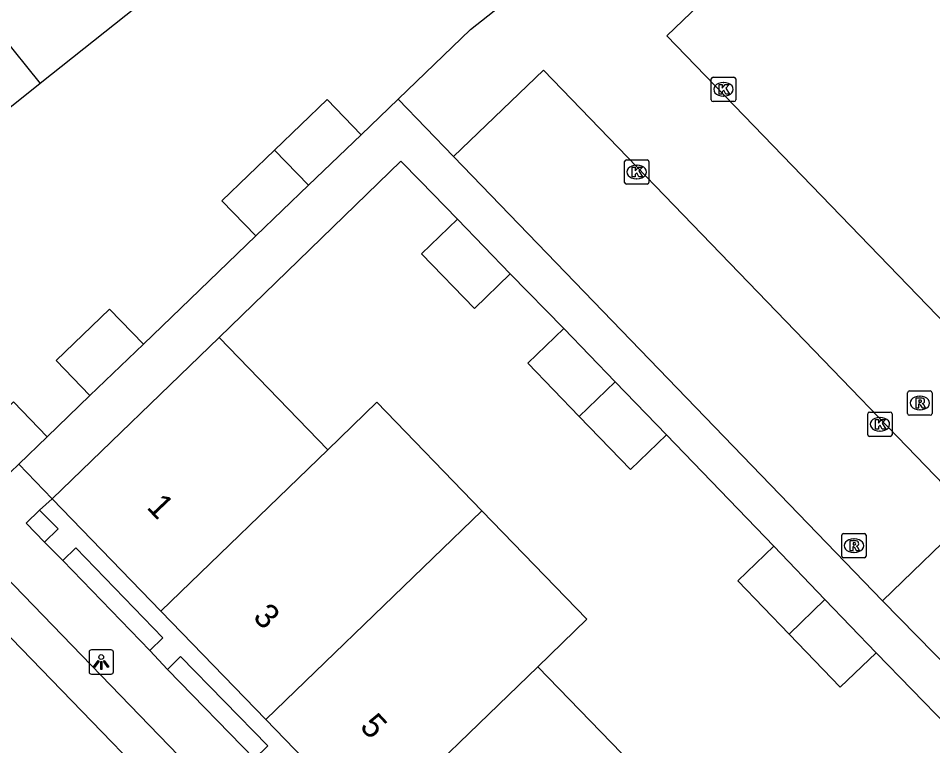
# Model space of a CAD drawing. Extents: x 157466 to 158888, y 383063 to 384677.
# Drawn here: x 158282.31 to 158319.84, y 383980.08 to 384009.96 of the extents above; entities that cross this region are included whole.
import ezdxf

# ---------------------------------------------------------------- set-up
doc = ezdxf.new("R2010")
doc.units = 0
for name, color, linetype in [('IMGEO_Hek', 7, 'Continuous'), ('IMGEO_Kolk', 7, 'Continuous'), ('IMGEO_Lichtpunt', 7, 'Continuous'), ('IMGEO_Muur', 7, 'Continuous'), ('IMGEO_Pand', 7, 'Continuous'), ('IMGEO_Pand_nummerreeks', 7, 'Continuous'), ('IMGEO_Rijbaan_lokaal_open', 7, 'Continuous'), ('IMGEO_Rioolput', 7, 'Continuous'), ('IMGEO_Voetpad_open', 7, 'Continuous')]:
    doc.layers.add(name, color=color, linetype=linetype)

msp = doc.modelspace()

# ---------------------------------------------------------------- linework, layer by layer
at = {"layer": 'IMGEO_Hek'}
msp.add_lwpolyline([(158282.324, 383991.639), (158283.699, 383990.218)], dxfattribs=at)
at = {"layer": 'IMGEO_Kolk'}
for p, q in [((158310.751, 384006.611), (158310.751, 384007.463)), ((158310.826, 384007.537), (158311.678, 384007.537)), ((158311.752, 384007.463), (158311.752, 384006.611)), ((158311.239, 384007.317), (158311.264, 384007.317)), ((158311.262, 384006.757), (158311.237, 384006.757)), ((158311.678, 384006.537), (158310.826, 384006.537)), ((158307.264, 384004.143), (158308.116, 384004.143)), ((158307.189, 384003.217), (158307.189, 384004.069)), ((158307.677, 384003.923), (158307.702, 384003.923)), ((158308.19, 384004.069), (158308.19, 384003.217)), ((158307.7, 384003.363), (158307.675, 384003.363)), ((158308.116, 384003.143), (158307.264, 384003.143)), ((158317.169, 383992.854), (158317.169, 383993.706)), ((158317.244, 383993.78), (158318.096, 383993.78)), ((158318.17, 383993.706), (158318.17, 383992.854)), ((158317.657, 383993.56), (158317.682, 383993.56)), ((158317.68, 383993), (158317.655, 383993)), ((158318.096, 383992.78), (158317.244, 383992.78))]:
    msp.add_line(p, q, dxfattribs=at)
for points in [[(158310.751, 384006.611), (158310.751, 384007.463)], [(158310.826, 384007.537), (158311.678, 384007.537)], [(158311.752, 384007.463), (158311.752, 384006.611)], [(158311.072, 384007.237), (158311.195, 384007.237), (158311.195, 384007.086), (158311.325, 384007.237), (158311.489, 384007.237), (158311.343, 384007.086), (158311.496, 384006.837), (158311.344, 384006.837), (158311.259, 384007.001), (158311.195, 384006.934), (158311.195, 384006.837), (158311.072, 384006.837), (158311.072, 384007.237)], [(158311.678, 384006.537), (158310.826, 384006.537)], [(158307.264, 384004.143), (158308.116, 384004.143)], [(158307.189, 384003.217), (158307.189, 384004.069)], [(158307.51, 384003.843), (158307.633, 384003.843), (158307.633, 384003.692), (158307.763, 384003.843), (158307.927, 384003.843), (158307.781, 384003.692), (158307.934, 384003.443), (158307.782, 384003.443), (158307.697, 384003.607), (158307.633, 384003.54), (158307.633, 384003.443), (158307.51, 384003.443), (158307.51, 384003.843)], [(158308.19, 384004.069), (158308.19, 384003.217)], [(158308.116, 384003.143), (158307.264, 384003.143)], [(158317.169, 383992.854), (158317.169, 383993.706)], [(158317.244, 383993.78), (158318.096, 383993.78)], [(158318.17, 383993.706), (158318.17, 383992.854)], [(158317.49, 383993.48), (158317.613, 383993.48), (158317.613, 383993.329), (158317.743, 383993.48), (158317.907, 383993.48), (158317.761, 383993.329), (158317.914, 383993.08), (158317.762, 383993.08), (158317.677, 383993.244), (158317.613, 383993.177), (158317.613, 383993.08), (158317.49, 383993.08), (158317.49, 383993.48)], [(158318.096, 383992.78), (158317.244, 383992.78)]]:
    msp.add_lwpolyline(points, dxfattribs=at)
for centre, start, end in [((158310.828, 384007.461), 91.552, 178.448), ((158310.828, 384007.461), 91.552, 178.448), ((158311.676, 384007.461), 1.552, 88.448), ((158311.676, 384007.461), 1.552, 88.448), ((158310.828, 384006.613), 181.552, 268.448), ((158310.828, 384006.613), 181.552, 268.448), ((158311.676, 384006.613), 271.552, 358.448), ((158311.676, 384006.613), 271.552, 358.448), ((158307.266, 384004.067), 91.552, 178.448), ((158307.266, 384004.067), 91.552, 178.448), ((158308.114, 384004.067), 1.552, 88.448), ((158308.114, 384004.067), 1.552, 88.448), ((158307.266, 384003.219), 181.552, 268.448), ((158307.266, 384003.219), 181.552, 268.448), ((158308.114, 384003.219), 271.552, 358.448), ((158308.114, 384003.219), 271.552, 358.448), ((158317.246, 383993.704), 91.552, 178.448), ((158317.246, 383993.704), 91.552, 178.448), ((158318.094, 383993.704), 1.552, 88.448), ((158318.094, 383993.704), 1.552, 88.448), ((158317.246, 383992.856), 181.552, 268.448), ((158317.246, 383992.856), 181.552, 268.448), ((158318.094, 383992.856), 271.552, 358.448), ((158318.094, 383992.856), 271.552, 358.448)]:
    msp.add_arc(centre, 0.0765, start, end, dxfattribs=at)
for centre, major_axis, ratio, start_param, end_param in [((158311.238, 384007.037), (-0.387, 0.002), 0.722429, 4.712389, 7.853982), ((158311.263, 384007.037), (-0.39, 0.002), 0.717154, 1.570796, 4.712389), ((158307.676, 384003.643), (-0.387, 0.002), 0.722429, 4.712389, 7.853982), ((158307.701, 384003.643), (-0.39, 0.002), 0.717154, 1.570796, 4.712389), ((158317.656, 383993.28), (-0.387, 0.002), 0.722429, 4.712389, 7.853982), ((158317.681, 383993.28), (-0.39, 0.002), 0.717154, 1.570796, 4.712389)]:
    msp.add_ellipse(centre, major_axis=major_axis, ratio=ratio, start_param=start_param, end_param=end_param, dxfattribs=at)
at = {"layer": 'IMGEO_Lichtpunt'}
for p, q in [((158285.213, 383983.921), (158285.213, 383983.114)), ((158285.213, 383983.921), (158285.213, 383983.114)), ((158286.115, 383984.016), (158285.307, 383984.016)), ((158286.115, 383984.016), (158285.307, 383984.016)), ((158286.209, 383983.114), (158286.209, 383983.921)), ((158286.209, 383983.114), (158286.209, 383983.921)), ((158285.307, 383983.02), (158286.115, 383983.02)), ((158285.307, 383983.02), (158286.115, 383983.02))]:
    msp.add_line(p, q, dxfattribs=at)
for points in [[(158285.587, 383983.585), (158285.626, 383983.557), (158285.438, 383983.295), (158285.4, 383983.322), (158285.587, 383983.585)], [(158285.689, 383983.537), (158285.736, 383983.537), (158285.736, 383983.215), (158285.689, 383983.215), (158285.689, 383983.537)], [(158285.799, 383983.557), (158285.837, 383983.584), (158286.024, 383983.322), (158285.985, 383983.294), (158285.799, 383983.557)]]:
    msp.add_lwpolyline(points, dxfattribs=at)
msp.add_circle((158285.712, 383983.719), 0.0994, dxfattribs=at)
for centre, start, end in [((158285.307, 383983.921), 90, 180), ((158285.307, 383983.921), 90, 180), ((158286.115, 383983.921), 0, 90), ((158286.115, 383983.921), 0, 90), ((158285.307, 383983.114), 180, 270), ((158285.307, 383983.114), 180, 270), ((158286.115, 383983.114), 270, 0), ((158286.115, 383983.114), 270, 360)]:
    msp.add_arc(centre, 0.0946, start, end, dxfattribs=at)
at = {"layer": 'IMGEO_Muur'}
msp.add_lwpolyline([(158290.55, 383996.842), (158298.011, 384004.087), (158298.796, 384003.275)], dxfattribs=at)
at = {"layer": 'IMGEO_Pand'}
for points in [[(158276.68, 384015.395), (158283.207, 384007.272)], [(158288.048, 384011.133), (158283.207, 384007.272)], [(158283.207, 384007.272), (158278.372, 384003.416)], [(158292.826, 384004.537), (158294.987, 384006.616), (158296.374, 384005.176)], [(158294.213, 384003.096), (158296.374, 384005.176)], [(158292.053, 384001.016), (158290.666, 384002.457), (158292.826, 384004.537)], [(158294.213, 384003.096), (158292.826, 384004.537)], [(158292.053, 384001.016), (158294.213, 384003.096)], [(158302.502, 383999.459), (158301.026, 383998.037), (158298.861, 384000.284), (158300.337, 384001.706)], [(158302.502, 383999.459), (158300.337, 384001.706)], [(158285.249, 383994.456), (158283.862, 383995.896), (158286.058, 383998.011), (158287.445, 383996.57)], [(158305.331, 383993.603), (158303.226, 383995.791), (158304.704, 383997.212)], [(158306.807, 383995.027), (158304.704, 383997.212)], [(158290.55, 383996.842), (158283.699, 383990.218)], [(158285.249, 383994.456), (158287.445, 383996.57)], [(158290.55, 383996.842), (158295.007, 383992.234)], [(158305.331, 383993.603), (158306.807, 383995.027)], [(158308.909, 383992.841), (158306.807, 383995.027)], [(158279.91, 383992.092), (158282.105, 383994.204), (158283.492, 383992.763)], [(158295.007, 383992.234), (158297.027, 383994.188), (158301.336, 383989.731)], [(158308.909, 383992.841), (158307.432, 383991.42), (158305.331, 383993.603)], [(158282.324, 383991.639), (158283.492, 383992.763)], [(158279.91, 383992.092), (158281.297, 383990.65), (158282.324, 383991.639)], [(158295.007, 383992.234), (158288.156, 383985.608)], [(158283.699, 383990.218), (158288.156, 383985.608)], [(158301.336, 383989.731), (158299.316, 383987.777), (158292.465, 383981.151)], [(158301.336, 383989.731), (158305.647, 383985.272), (158303.627, 383983.319)], [(158313.941, 383984.665), (158311.834, 383986.855), (158313.312, 383988.277)], [(158315.416, 383986.088), (158313.312, 383988.277)], [(158315.416, 383986.088), (158313.941, 383984.665)], [(158317.521, 383983.9), (158315.416, 383986.088)], [(158288.156, 383985.608), (158292.465, 383981.151)], [(158317.521, 383983.9), (158316.044, 383982.479), (158313.941, 383984.665)], [(158296.774, 383976.694), (158303.627, 383983.319)], [(158303.627, 383983.319), (158307.937, 383978.862)], [(158292.465, 383981.151), (158296.774, 383976.694)]]:
    msp.add_lwpolyline(points, dxfattribs=at)
at = {"layer": 'IMGEO_Rijbaan_lokaal_open'}
for points in [[(158332.018, 383999.845), (158316.188, 384016.221), (158308.925, 384009.23), (158324.766, 383992.836), (158332.018, 383999.845)], [(158297.9, 384006.641), (158300.873, 384009.496), (158303.003, 384011.193)], [(158317.776, 383986.033), (158321.454, 383989.595), (158303.858, 384007.823), (158300.17, 384004.277)], [(158300.17, 384004.277), (158297.9, 384006.641)], [(158264.263, 384002.848), (158308.442, 383957.163)], [(158320.597, 383983.15), (158317.776, 383986.033)]]:
    msp.add_lwpolyline(points, dxfattribs=at)
at = {"layer": 'IMGEO_Rioolput'}
for p, q in [((158318.81, 383993.727), (158318.81, 383994.579)), ((158318.885, 383994.653), (158319.737, 383994.653)), ((158319.298, 383994.433), (158319.323, 383994.433)), ((158319.811, 383994.579), (158319.811, 383993.727)), ((158319.737, 383993.653), (158318.885, 383993.653)), ((158319.321, 383993.873), (158319.296, 383993.873)), ((158316.106, 383987.868), (158316.106, 383988.72)), ((158316.181, 383988.794), (158317.033, 383988.794)), ((158317.107, 383988.72), (158317.107, 383987.868)), ((158316.594, 383988.574), (158316.619, 383988.574)), ((158316.617, 383988.014), (158316.592, 383988.014)), ((158317.033, 383987.794), (158316.181, 383987.794))]:
    msp.add_line(p, q, dxfattribs=at)
for points in [[(158318.81, 383993.727), (158318.81, 383994.579)], [(158318.885, 383994.653), (158319.737, 383994.653)], [(158319.399, 383994.351), (158319.147, 383994.353), (158319.147, 383993.953)], [(158319.811, 383994.579), (158319.811, 383993.727)], [(158319.147, 383993.953), (158319.271, 383993.953), (158319.271, 383994.115), (158319.282, 383994.115)], [(158319.325, 383994.272), (158319.271, 383994.272), (158319.271, 383994.191)], [(158319.271, 383994.191), (158319.323, 383994.191)], [(158319.329, 383994.086), (158319.4, 383993.953), (158319.54, 383993.953), (158319.475, 383994.079)], [(158319.737, 383993.653), (158318.885, 383993.653)], [(158316.106, 383987.868), (158316.106, 383988.72)], [(158316.181, 383988.794), (158317.033, 383988.794)], [(158317.107, 383988.72), (158317.107, 383987.868)], [(158316.695, 383988.492), (158316.443, 383988.494), (158316.443, 383988.094)], [(158316.621, 383988.413), (158316.567, 383988.413), (158316.567, 383988.332)], [(158316.567, 383988.332), (158316.619, 383988.332)], [(158316.443, 383988.094), (158316.567, 383988.094), (158316.567, 383988.256), (158316.578, 383988.256)], [(158316.625, 383988.227), (158316.696, 383988.094), (158316.836, 383988.094), (158316.771, 383988.22)], [(158317.033, 383987.794), (158316.181, 383987.794)]]:
    msp.add_lwpolyline(points, dxfattribs=at)
for centre, radius, start, end in [((158318.887, 383994.577), 0.0765, 91.552, 178.448), ((158318.887, 383994.577), 0.0765, 91.552, 178.448), ((158319.398, 383994.241), 0.109, 350.3612, 89.416), ((158319.735, 383994.577), 0.0765, 1.552, 88.448), ((158319.735, 383994.577), 0.0765, 1.552, 88.448), ((158319.281, 383994.062), 0.0533, 26.0293, 88.6989), ((158319.307, 383994.38), 0.19, 274.7715, 282.9687), ((158319.331, 383994.176), 0.0964, 77.0061, 93.1865), ((158319.345, 383994.233), 0.0378, 276.6634, 79.6772), ((158319.396, 383994.241), 0.112, 277.5842, 350.9817), ((158319.38, 383994.026), 0.108, 29.5134, 73.7905), ((158318.887, 383993.729), 0.0765, 181.552, 268.448), ((158318.887, 383993.729), 0.0765, 181.552, 268.448), ((158319.735, 383993.729), 0.0765, 271.552, 358.448), ((158319.735, 383993.729), 0.0765, 271.552, 358.448), ((158316.183, 383988.718), 0.0765, 91.552, 178.448), ((158316.183, 383988.718), 0.0765, 91.552, 178.448), ((158317.031, 383988.718), 0.0765, 1.552, 88.448), ((158317.031, 383988.718), 0.0765, 1.552, 88.448), ((158316.603, 383988.521), 0.19, 274.7715, 282.9687), ((158316.627, 383988.317), 0.0964, 77.0061, 93.1865), ((158316.641, 383988.374), 0.0378, 276.6634, 79.6772), ((158316.694, 383988.382), 0.109, 350.3612, 89.416), ((158316.692, 383988.382), 0.112, 277.5842, 350.9817), ((158316.577, 383988.203), 0.0533, 26.0293, 88.6989), ((158316.676, 383988.167), 0.108, 29.5134, 73.7905), ((158316.183, 383987.87), 0.0765, 181.552, 268.448), ((158316.183, 383987.87), 0.0765, 181.552, 268.448), ((158317.031, 383987.87), 0.0765, 271.552, 358.448), ((158317.031, 383987.87), 0.0765, 271.552, 358.448)]:
    msp.add_arc(centre, radius, start, end, dxfattribs=at)
for centre, major_axis, ratio, start_param, end_param in [((158319.297, 383994.153), (-0.387, 0.002), 0.722429, 4.712389, 7.853982), ((158319.322, 383994.153), (-0.39, 0.002), 0.717154, 1.570796, 4.712389), ((158316.593, 383988.294), (-0.387, 0.002), 0.722429, 4.712389, 7.853982), ((158316.618, 383988.294), (-0.39, 0.002), 0.717154, 1.570796, 4.712389)]:
    msp.add_ellipse(centre, major_axis=major_axis, ratio=ratio, start_param=start_param, end_param=end_param, dxfattribs=at)
at = {"layer": 'IMGEO_Voetpad_open'}
for points in [[(158296.374, 384005.176), (158297.9, 384006.641)], [(158300.337, 384001.706), (158298.796, 384003.275), (158298.011, 384004.087), (158290.55, 383996.842)], [(158300.17, 384004.277), (158317.776, 383986.033)], [(158308.761, 383959.103), (158267.408, 384001.895)], [(158287.445, 383996.57), (158292.053, 384001.016)], [(158304.704, 383997.212), (158302.502, 383999.459)], [(158283.492, 383992.763), (158285.249, 383994.456)], [(158313.312, 383988.277), (158308.909, 383992.841)], [(158282.324, 383991.639), (158283.699, 383990.218)], [(158283.699, 383990.218), (158283.183, 383989.759)], [(158283.183, 383989.759), (158282.633, 383989.214), (158283.385, 383988.435)], [(158283.183, 383989.759), (158283.949, 383988.991), (158283.385, 383988.435)], [(158283.385, 383988.435), (158284.137, 383987.689)], [(158284.137, 383987.689), (158284.67, 383988.211), (158288.237, 383984.516), (158287.704, 383983.993)], [(158284.137, 383987.689), (158287.704, 383983.993)], [(158287.704, 383983.993), (158288.438, 383983.21)], [(158321.911, 383979.377), (158317.521, 383983.9)], [(158288.438, 383983.21), (158288.967, 383983.744), (158292.553, 383980.067), (158292.004, 383979.536)], [(158288.438, 383983.21), (158292.004, 383979.536)]]:
    msp.add_lwpolyline(points, dxfattribs=at)

# ---------------------------------------------------------------- texts
at = {"layer": 'IMGEO_Pand_nummerreeks'}
for s, rotation, p in [('1', 313.5537, (158287.54, 383989.85)), ('3', 314.3696, (158291.898, 383985.326)), ('5', 312.9029, (158296.289, 383980.832))]:
    msp.add_text(s, height=1, rotation=rotation, dxfattribs=at).set_placement(p)

doc.saveas('drawing.dxf')
